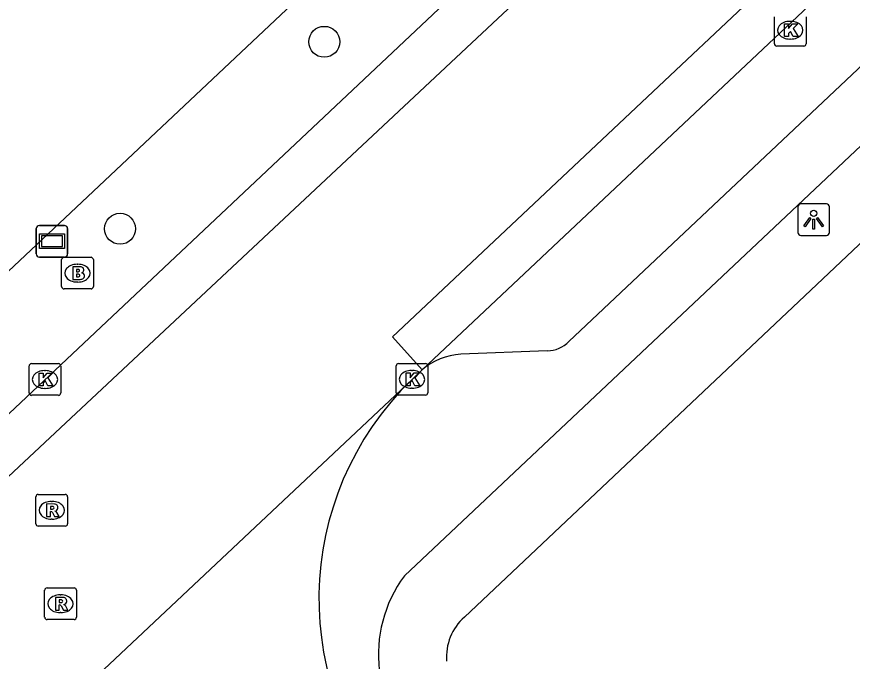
# Model space of a CAD drawing. Extents: x 156651 to 158072, y 387631 to 388990.
# Drawn here: x 157493.64 to 157520.01, y 388225.51 to 388245.87 of the extents above; entities that cross this region are included whole.
import ezdxf

# ---------------------------------------------------------------- set-up
doc = ezdxf.new("R2010")
doc.units = 0
for name, color, linetype in [('IMGEO_Berm_groen', 7, 'Continuous'), ('IMGEO_Boom', 7, 'Continuous'), ('IMGEO_Brandkraan', 7, 'Continuous'), ('IMGEO_Groenvoorziening', 7, 'Continuous'), ('IMGEO_Hek', 7, 'Continuous'), ('IMGEO_Kolk', 7, 'Continuous'), ('IMGEO_Lichtpunt', 7, 'Continuous'), ('IMGEO_Rijbaan_lokaal_gesloten', 7, 'Continuous'), ('IMGEO_Rioolput', 7, 'Continuous'), ('IMGEO_Verklikker', 7, 'Continuous'), ('IMGEO_Voetpad_open', 7, 'Continuous')]:
    doc.layers.add(name, color=color, linetype=linetype)

msp = doc.modelspace()

# ---------------------------------------------------------------- linework, layer by layer
at = {"layer": 'IMGEO_Berm_groen'}
msp.add_lwpolyline([(157504.449, 388292.394), (157518.512, 388268.247), (157504.128, 388247.959), (157484.402, 388229.388)], dxfattribs=at)
at = {"layer": 'IMGEO_Boom'}
for centre in [(157503.349, 388245.074), (157496.902, 388239.172)]:
    msp.add_circle(centre, 0.489, dxfattribs=at)
at = {"layer": 'IMGEO_Brandkraan'}
for p, q in [((157495.059, 388237.344), (157495.059, 388238.196)), ((157495.134, 388238.27), (157495.986, 388238.27)), ((157496.06, 388238.196), (157496.06, 388237.344)), ((157495.547, 388238.05), (157495.572, 388238.05)), ((157495.57, 388237.49), (157495.545, 388237.49)), ((157495.986, 388237.27), (157495.134, 388237.27))]:
    msp.add_line(p, q, dxfattribs=at)
for points in [[(157495.059, 388237.344), (157495.059, 388238.196)], [(157495.134, 388238.27), (157495.986, 388238.27)], [(157496.06, 388238.196), (157496.06, 388237.344)], [(157495.407, 388237.97), (157495.407, 388237.57), (157495.62, 388237.57)], [(157495.638, 388237.97), (157495.407, 388237.97)], [(157495.586, 388237.889), (157495.532, 388237.889), (157495.532, 388237.813)], [(157495.532, 388237.813), (157495.585, 388237.813)], [(157495.594, 388237.737), (157495.532, 388237.737), (157495.532, 388237.656)], [(157495.532, 388237.656), (157495.594, 388237.656)], [(157495.986, 388237.27), (157495.134, 388237.27)]]:
    msp.add_lwpolyline(points, dxfattribs=at)
for centre, radius, start, end in [((157495.136, 388238.194), 0.0765, 91.552, 178.448), ((157495.136, 388238.194), 0.0765, 91.552, 178.448), ((157495.984, 388238.194), 0.0765, 1.552, 88.448), ((157495.984, 388238.194), 0.0765, 1.552, 88.448), ((157495.642, 388237.825), 0.145, 59.4692, 91.5367), ((157495.667, 388237.872), 0.0922, 285.5137, 58.1501), ((157495.587, 388237.851), 0.0379, 267.8285, 90.9355), ((157495.595, 388237.696), 0.0404, 269.8759, 90.5077), ((157495.672, 388237.68), 0.105, 301.3115, 78.989), ((157495.626, 388237.821), 0.251, 268.6676, 293.5347), ((157495.136, 388237.346), 0.0765, 181.552, 268.448), ((157495.136, 388237.346), 0.0765, 181.552, 268.448), ((157495.984, 388237.346), 0.0765, 271.552, 358.448), ((157495.984, 388237.346), 0.0765, 271.552, 358.448)]:
    msp.add_arc(centre, radius, start, end, dxfattribs=at)
for centre, major_axis, ratio, start_param, end_param in [((157495.546, 388237.77), (-0.387, 0.002), 0.722429, 4.712389, 7.853982), ((157495.571, 388237.77), (-0.39, 0.002), 0.717154, 1.570796, 4.712389)]:
    msp.add_ellipse(centre, major_axis=major_axis, ratio=ratio, start_param=start_param, end_param=end_param, dxfattribs=at)
at = {"layer": 'IMGEO_Groenvoorziening'}
msp.add_lwpolyline([(157537.177, 388254.693), (157507.77, 388226.91)], dxfattribs=at)
msp.add_arc((157508.908, 388225.642), 1.704, 131.912, 184.3013, dxfattribs=at)
at = {"layer": 'IMGEO_Hek'}
msp.add_lwpolyline([(157518.512, 388268.247), (157504.128, 388247.959), (157484.402, 388229.388)], dxfattribs=at)
at = {"layer": 'IMGEO_Kolk'}
for p, q in [((157517.557, 388245.015), (157517.557, 388245.867)), ((157518.558, 388245.867), (157518.558, 388245.015)), ((157518.045, 388245.721), (157518.07, 388245.721)), ((157518.068, 388245.161), (157518.043, 388245.161)), ((157518.484, 388244.941), (157517.632, 388244.941)), ((157494.032, 388233.986), (157494.032, 388234.838)), ((157494.107, 388234.912), (157494.959, 388234.912)), ((157495.033, 388234.838), (157495.033, 388233.986)), ((157505.617, 388233.991), (157505.617, 388234.843)), ((157505.692, 388234.917), (157506.544, 388234.917)), ((157506.618, 388234.843), (157506.618, 388233.991)), ((157494.52, 388234.692), (157494.545, 388234.692)), ((157506.105, 388234.697), (157506.13, 388234.697)), ((157494.543, 388234.132), (157494.518, 388234.132)), ((157506.128, 388234.137), (157506.103, 388234.137)), ((157494.959, 388233.912), (157494.107, 388233.912)), ((157506.544, 388233.917), (157505.692, 388233.917))]:
    msp.add_line(p, q, dxfattribs=at)
for points in [[(157517.557, 388245.015), (157517.557, 388245.867)], [(157518.558, 388245.867), (157518.558, 388245.015)], [(157517.878, 388245.641), (157518.001, 388245.641), (157518.001, 388245.49), (157518.131, 388245.641), (157518.295, 388245.641), (157518.149, 388245.49), (157518.302, 388245.241), (157518.15, 388245.241), (157518.065, 388245.405), (157518.001, 388245.338), (157518.001, 388245.241), (157517.878, 388245.241), (157517.878, 388245.641)], [(157518.484, 388244.941), (157517.632, 388244.941)], [(157494.032, 388233.986), (157494.032, 388234.838)], [(157494.107, 388234.912), (157494.959, 388234.912)], [(157495.033, 388234.838), (157495.033, 388233.986)], [(157505.617, 388233.991), (157505.617, 388234.843)], [(157505.692, 388234.917), (157506.544, 388234.917)], [(157506.618, 388234.843), (157506.618, 388233.991)], [(157494.353, 388234.612), (157494.476, 388234.612), (157494.476, 388234.461), (157494.606, 388234.612), (157494.77, 388234.612), (157494.624, 388234.461), (157494.777, 388234.212), (157494.625, 388234.212), (157494.54, 388234.376), (157494.476, 388234.309), (157494.476, 388234.212), (157494.353, 388234.212), (157494.353, 388234.612)], [(157505.938, 388234.617), (157506.061, 388234.617), (157506.061, 388234.466), (157506.191, 388234.617), (157506.355, 388234.617), (157506.209, 388234.466), (157506.362, 388234.217), (157506.21, 388234.217), (157506.125, 388234.381), (157506.061, 388234.314), (157506.061, 388234.217), (157505.938, 388234.217), (157505.938, 388234.617)], [(157494.959, 388233.912), (157494.107, 388233.912)], [(157506.544, 388233.917), (157505.692, 388233.917)]]:
    msp.add_lwpolyline(points, dxfattribs=at)
for centre, start, end in [((157517.634, 388245.017), 181.552, 268.448), ((157517.634, 388245.017), 181.552, 268.448), ((157518.482, 388245.017), 271.552, 358.448), ((157518.482, 388245.017), 271.552, 358.448), ((157494.109, 388234.836), 91.552, 178.448), ((157494.109, 388234.836), 91.552, 178.448), ((157494.957, 388234.836), 1.552, 88.448), ((157494.957, 388234.836), 1.552, 88.448), ((157505.694, 388234.841), 91.552, 178.448), ((157505.694, 388234.841), 91.552, 178.448), ((157506.542, 388234.841), 1.552, 88.448), ((157506.542, 388234.841), 1.552, 88.448), ((157494.109, 388233.988), 181.552, 268.448), ((157494.109, 388233.988), 181.552, 268.448), ((157494.957, 388233.988), 271.552, 358.448), ((157494.957, 388233.988), 271.552, 358.448), ((157505.694, 388233.993), 181.552, 268.448), ((157505.694, 388233.993), 181.552, 268.448), ((157506.542, 388233.993), 271.552, 358.448), ((157506.542, 388233.993), 271.552, 358.448)]:
    msp.add_arc(centre, 0.0765, start, end, dxfattribs=at)
for centre, major_axis, ratio, start_param, end_param in [((157518.044, 388245.441), (-0.387, 0.002), 0.722429, 4.712389, 7.853982), ((157518.069, 388245.441), (-0.39, 0.002), 0.717154, 1.570796, 4.712389), ((157494.519, 388234.412), (-0.387, 0.002), 0.722429, 4.712389, 7.853982), ((157494.544, 388234.412), (-0.39, 0.002), 0.717154, 1.570796, 4.712389), ((157506.104, 388234.417), (-0.387, 0.002), 0.722429, 4.712389, 7.853982), ((157506.129, 388234.417), (-0.39, 0.002), 0.717154, 1.570796, 4.712389)]:
    msp.add_ellipse(centre, major_axis=major_axis, ratio=ratio, start_param=start_param, end_param=end_param, dxfattribs=at)
at = {"layer": 'IMGEO_Lichtpunt'}
for p, q in [((157518.298, 388239.863), (157518.298, 388239.056)), ((157518.298, 388239.863), (157518.298, 388239.056)), ((157519.2, 388239.958), (157518.392, 388239.958)), ((157519.2, 388239.958), (157518.392, 388239.958)), ((157519.294, 388239.056), (157519.294, 388239.863)), ((157519.294, 388239.056), (157519.294, 388239.863)), ((157518.392, 388238.962), (157519.2, 388238.962)), ((157518.392, 388238.962), (157519.2, 388238.962))]:
    msp.add_line(p, q, dxfattribs=at)
for points in [[(157518.672, 388239.527), (157518.711, 388239.499), (157518.523, 388239.237), (157518.485, 388239.264), (157518.672, 388239.527)], [(157518.774, 388239.479), (157518.821, 388239.479), (157518.821, 388239.157), (157518.774, 388239.157), (157518.774, 388239.479)], [(157518.884, 388239.499), (157518.922, 388239.526), (157519.109, 388239.264), (157519.07, 388239.236), (157518.884, 388239.499)]]:
    msp.add_lwpolyline(points, dxfattribs=at)
msp.add_circle((157518.797, 388239.661), 0.0994, dxfattribs=at)
for centre, start, end in [((157518.392, 388239.863), 90, 180), ((157518.392, 388239.863), 90, 180), ((157519.2, 388239.863), 0, 90), ((157519.2, 388239.863), 0, 90), ((157518.392, 388239.056), 180, 270), ((157518.392, 388239.056), 180, 270), ((157519.2, 388239.056), 270, 0), ((157519.2, 388239.056), 270, 360)]:
    msp.add_arc(centre, 0.0946, start, end, dxfattribs=at)
at = {"layer": 'IMGEO_Rijbaan_lokaal_gesloten'}
for points in [[(157506.435, 388234.721), (157532.625, 388259.388)], [(157487.432, 388227.724), (157518.699, 388257.179)], [(157519.658, 388255.905), (157508.983, 388245.953), (157482.524, 388221.195), (157472.586, 388211.776), (157466.448, 388206.061), (157458.709, 388198.857), (157451.011, 388191.483), (157442.081, 388182.987), (157433.998, 388174.762), (157428.31, 388168.424), (157418.054, 388155.99), (157409.349, 388145.114), (157397.82, 388130.747), (157372.577, 388099.512), (157356.41, 388079.268), (157355.48, 388078.115), (157354.015, 388076.833), (157353.016, 388076.181), (157352.205, 388075.752), (157350.909, 388075.228), (157349.26, 388074.812), (157347.485, 388074.649), (157346.364, 388074.69), (157345.672, 388074.796)], [(157524.981, 388254.108), (157505.501, 388235.764), (157506.435, 388234.721)], [(157506.435, 388234.721), (157506.118, 388234.417)], [(157488.771, 388218.099), (157506.118, 388234.417)]]:
    msp.add_lwpolyline(points, dxfattribs=at)
msp.add_arc((157512.851, 388227.475), 9.671, 134.1261, 223.841, dxfattribs=at)
at = {"layer": 'IMGEO_Rioolput'}
for p, q in [((157494.322, 388230.782), (157495.174, 388230.782)), ((157494.247, 388229.856), (157494.247, 388230.708)), ((157494.735, 388230.562), (157494.76, 388230.562)), ((157495.248, 388230.708), (157495.248, 388229.856)), ((157494.758, 388230.002), (157494.733, 388230.002)), ((157495.174, 388229.782), (157494.322, 388229.782)), ((157494.523, 388226.906), (157494.523, 388227.758)), ((157494.598, 388227.832), (157495.45, 388227.832)), ((157495.011, 388227.612), (157495.036, 388227.612)), ((157495.524, 388227.758), (157495.524, 388226.906)), ((157495.45, 388226.832), (157494.598, 388226.832)), ((157495.034, 388227.052), (157495.009, 388227.052))]:
    msp.add_line(p, q, dxfattribs=at)
for points in [[(157494.322, 388230.782), (157495.174, 388230.782)], [(157494.247, 388229.856), (157494.247, 388230.708)], [(157495.248, 388230.708), (157495.248, 388229.856)], [(157494.836, 388230.48), (157494.584, 388230.482), (157494.584, 388230.082)], [(157494.762, 388230.401), (157494.708, 388230.401), (157494.708, 388230.32)], [(157494.708, 388230.32), (157494.76, 388230.32)], [(157494.584, 388230.082), (157494.708, 388230.082), (157494.708, 388230.244), (157494.719, 388230.244)], [(157494.766, 388230.215), (157494.837, 388230.082), (157494.977, 388230.082), (157494.912, 388230.208)], [(157495.174, 388229.782), (157494.322, 388229.782)], [(157494.523, 388226.906), (157494.523, 388227.758)], [(157494.598, 388227.832), (157495.45, 388227.832)], [(157495.524, 388227.758), (157495.524, 388226.906)], [(157495.112, 388227.53), (157494.86, 388227.532), (157494.86, 388227.132)], [(157495.038, 388227.451), (157494.984, 388227.451), (157494.984, 388227.37)], [(157494.984, 388227.37), (157495.036, 388227.37)], [(157494.86, 388227.132), (157494.984, 388227.132), (157494.984, 388227.294), (157494.995, 388227.294)], [(157495.042, 388227.265), (157495.113, 388227.132), (157495.253, 388227.132), (157495.188, 388227.258)], [(157495.45, 388226.832), (157494.598, 388226.832)]]:
    msp.add_lwpolyline(points, dxfattribs=at)
for centre, radius, start, end in [((157494.324, 388230.706), 0.0765, 91.552, 178.448), ((157494.324, 388230.706), 0.0765, 91.552, 178.448), ((157495.172, 388230.706), 0.0765, 1.552, 88.448), ((157495.172, 388230.706), 0.0765, 1.552, 88.448), ((157494.744, 388230.509), 0.19, 274.7715, 282.9687), ((157494.768, 388230.305), 0.0964, 77.0061, 93.1865), ((157494.782, 388230.362), 0.0378, 276.6634, 79.6772), ((157494.835, 388230.37), 0.109, 350.3612, 89.416), ((157494.833, 388230.37), 0.112, 277.5842, 350.9817), ((157494.817, 388230.155), 0.108, 29.5134, 73.7905), ((157494.718, 388230.191), 0.0533, 26.0293, 88.6989), ((157494.324, 388229.858), 0.0765, 181.552, 268.448), ((157494.324, 388229.858), 0.0765, 181.552, 268.448), ((157495.172, 388229.858), 0.0765, 271.552, 358.448), ((157495.172, 388229.858), 0.0765, 271.552, 358.448), ((157494.6, 388227.756), 0.0765, 91.552, 178.448), ((157494.6, 388227.756), 0.0765, 91.552, 178.448), ((157495.448, 388227.756), 0.0765, 1.552, 88.448), ((157495.448, 388227.756), 0.0765, 1.552, 88.448), ((157495.02, 388227.559), 0.19, 274.7715, 282.9687), ((157495.044, 388227.355), 0.0964, 77.0061, 93.1865), ((157495.058, 388227.412), 0.0378, 276.6634, 79.6772), ((157495.111, 388227.42), 0.109, 350.3612, 89.416), ((157495.109, 388227.42), 0.112, 277.5842, 350.9817), ((157494.994, 388227.241), 0.0533, 26.0293, 88.6989), ((157495.093, 388227.205), 0.108, 29.5134, 73.7905), ((157494.6, 388226.908), 0.0765, 181.552, 268.448), ((157494.6, 388226.908), 0.0765, 181.552, 268.448), ((157495.448, 388226.908), 0.0765, 271.552, 358.448), ((157495.448, 388226.908), 0.0765, 271.552, 358.448)]:
    msp.add_arc(centre, radius, start, end, dxfattribs=at)
for centre, major_axis, ratio, start_param, end_param in [((157494.734, 388230.282), (-0.387, 0.002), 0.722429, 4.712389, 7.853982), ((157494.759, 388230.282), (-0.39, 0.002), 0.717154, 1.570796, 4.712389), ((157495.01, 388227.332), (-0.387, 0.002), 0.722429, 4.712389, 7.853982), ((157495.035, 388227.332), (-0.39, 0.002), 0.717154, 1.570796, 4.712389)]:
    msp.add_ellipse(centre, major_axis=major_axis, ratio=ratio, start_param=start_param, end_param=end_param, dxfattribs=at)
at = {"layer": 'IMGEO_Verklikker'}
for p, q in [((157494.357, 388239.276), (157495.147, 388239.276)), ((157495.147, 388239.276), (157494.357, 388239.276)), ((157494.257, 388238.376), (157494.257, 388239.176)), ((157494.257, 388239.176), (157494.257, 388238.376)), ((157495.247, 388239.176), (157495.247, 388238.376)), ((157495.247, 388238.376), (157495.247, 388239.176)), ((157495.147, 388238.276), (157494.357, 388238.276)), ((157494.357, 388238.276), (157495.147, 388238.276))]:
    msp.add_line(p, q, dxfattribs=at)
for points in [[(157494.358, 388239.008), (157495.146, 388239.008), (157495.146, 388238.544), (157494.358, 388238.544), (157494.358, 388239.008)], [(157494.423, 388238.943), (157494.423, 388238.609), (157495.081, 388238.609), (157495.081, 388238.943), (157494.423, 388238.943)]]:
    msp.add_lwpolyline(points, dxfattribs=at)
for centre, start, end in [((157494.357, 388239.176), 90, 180), ((157494.357, 388239.176), 90, 180), ((157495.147, 388239.176), 0, 90), ((157495.147, 388239.176), 360, 90), ((157494.357, 388238.376), 180, 270), ((157494.357, 388238.376), 180, 270), ((157495.147, 388238.376), 270, 0), ((157495.147, 388238.376), 270, 0)]:
    msp.add_arc(centre, 0.1, start, end, dxfattribs=at)
at = {"layer": 'IMGEO_Voetpad_open'}
for points in [[(157534.411, 388257.628), (157511.07, 388235.613)], [(157505.877, 388228.213), (157535.621, 388256.258)], [(157510.388, 388235.316), (157507.654, 388235.209)]]:
    msp.add_lwpolyline(points, dxfattribs=at)
for centre, radius, start, end in [((157510.368, 388236.294), 0.978, 271.1855, 315.8792), ((157507.783, 388233.12), 2.093, 93.5321, 130.1031), ((157509.256, 388225.723), 4.198, 143.6198, 229.4038)]:
    msp.add_arc(centre, radius, start, end, dxfattribs=at)

doc.saveas('drawing.dxf')
